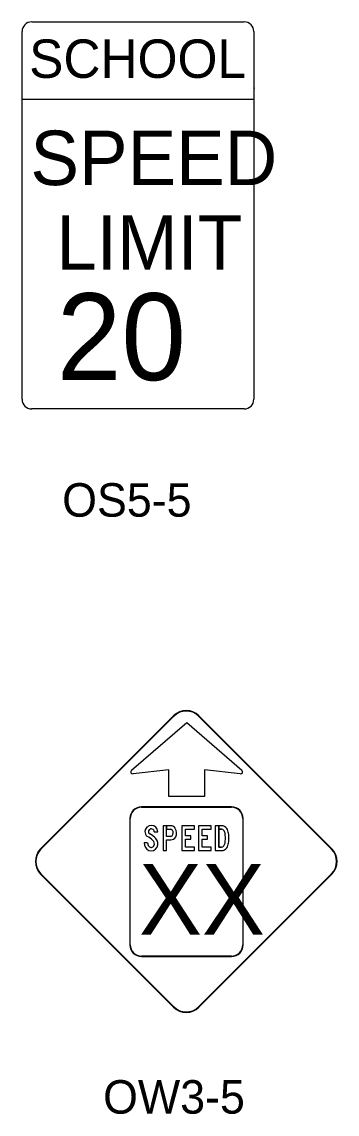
# Model space of a CAD drawing. Extents: x 42133 to 45533, y 41351 to 47951.
# Drawn here: x 43227.2 to 43297.9, y 43957.6 to 44202.2 of the extents above; entities that cross this region are included whole.
import ezdxf

# ---------------------------------------------------------------- set-up
doc = ezdxf.new("R2010")
doc.units = 0
doc.layers.add('P_TRAF_SIGN_SignDetails', color=7, linetype='Continuous')

msp = doc.modelspace()

# ---------------------------------------------------------------- linework, layer by layer
at = {"layer": 'P_TRAF_SIGN_SignDetails'}
for p, q in [((43229.44, 44202.2), (43277.05, 44202.2)), ((43227.27, 44117.7), (43227.27, 44200.02)), ((43279.22, 44200.02), (43279.22, 44117.7)), ((43279.3, 44187.39), (43279.3, 44187.27)), ((43227.23, 44184.88), (43279.22, 44184.88)), ((43277.06, 44115.52), (43229.43, 44115.52)), ((43261.24, 44046.85), (43231.43, 44017.04)), ((43261.24, 44046.85), (43231.43, 44017.04)), ((43261.24, 44046.85), (43231.43, 44017.04)), ((43261.24, 44046.85), (43231.43, 44017.04)), ((43231.51, 44016.95), (43261.32, 44046.76)), ((43266.81, 44046.76), (43296.62, 44016.95)), ((43296.71, 44017.04), (43266.9, 44046.85)), ((43296.71, 44017.04), (43266.9, 44046.85)), ((43296.71, 44017.04), (43266.9, 44046.85)), ((43296.71, 44017.04), (43266.9, 44046.85)), ((43251.79, 44034.62), (43264.17, 44045.35)), ((43264.17, 44045.35), (43276.55, 44034.62)), ((43260.16, 44034.74), (43252.19, 44033.83)), ((43260.16, 44028.75), (43260.16, 44034.74)), ((43276.15, 44033.83), (43268.18, 44034.74)), ((43268.18, 44034.74), (43268.18, 44028.75)), ((43264.17, 44028.75), (43260.16, 44028.75)), ((43268.18, 44028.75), (43264.17, 44028.75)), ((43274.22, 44026.42), (43254.05, 44026.42)), ((43274.22, 44026.42), (43254.05, 44026.42)), ((43274.22, 44026.42), (43254.05, 44026.42)), ((43274.22, 44026.42), (43254.05, 44026.42)), ((43254.05, 44026.33), (43274.22, 44026.33)), ((43251.44, 44023.81), (43251.44, 43995.54)), ((43251.44, 44023.81), (43251.44, 43995.54)), ((43251.44, 44023.81), (43251.44, 43995.54)), ((43251.44, 44023.81), (43251.44, 43995.54)), ((43251.52, 43995.54), (43251.52, 44023.81)), ((43276.74, 44023.81), (43276.74, 43995.54)), ((43276.83, 43995.54), (43276.83, 44023.81)), ((43276.83, 43995.54), (43276.83, 44023.81)), ((43276.83, 43995.54), (43276.83, 44023.81)), ((43276.83, 43995.54), (43276.83, 44023.81)), ((43256.91, 44020.87), (43257.67, 44020.87)), ((43256.91, 44020.87), (43257.67, 44020.87)), ((43256.91, 44020.87), (43257.67, 44020.87)), ((43255.42, 44018.39), (43254.65, 44018.39)), ((43255.42, 44018.39), (43254.65, 44018.39)), ((43255.42, 44018.39), (43254.65, 44018.39)), ((43231.43, 44011.37), (43261.24, 43981.56)), ((43231.43, 44011.37), (43261.24, 43981.56)), ((43231.43, 44011.37), (43261.24, 43981.56)), ((43231.43, 44011.37), (43261.24, 43981.56)), ((43261.32, 43981.65), (43231.51, 44011.46)), ((43296.62, 44011.46), (43266.81, 43981.65)), ((43266.9, 43981.56), (43296.71, 44011.37)), ((43266.9, 43981.56), (43296.71, 44011.37)), ((43266.9, 43981.56), (43296.71, 44011.37)), ((43266.9, 43981.56), (43296.71, 44011.37)), ((43254.05, 43992.93), (43254.05, 43993.02)), ((43274.22, 43993.02), (43254.05, 43993.02)), ((43254.05, 43993.02), (43254.05, 43992.93)), ((43254.05, 43992.93), (43274.22, 43992.93)), ((43254.05, 43992.93), (43274.22, 43992.93)), ((43254.05, 43992.93), (43274.22, 43992.93)), ((43254.05, 43992.93), (43274.22, 43992.93)), ((43266.9, 43981.56), (43266.81, 43981.65)), ((43266.81, 43981.65), (43266.9, 43981.56))]:
    msp.add_line(p, q, dxfattribs=at)
for points in [[(43260.59, 44022.21), (43258.88, 44022.21), (43258.88, 44016.64), (43259.65, 44016.64), (43259.65, 44019.05), (43260.59, 44019.05)], [(43259.65, 44022.21), (43258.88, 44022.21), (43258.88, 44016.64), (43259.65, 44016.64), (43259.65, 44019.05), (43260.59, 44019.05)], [(43259.65, 44022.21), (43258.88, 44022.21), (43258.88, 44016.64), (43259.65, 44016.64), (43259.65, 44019.05), (43260.59, 44019.05)], [(43260.59, 44022.21), (43259.65, 44022.21), (43259.65, 44021.43), (43260.59, 44021.43)], [(43260.59, 44019.83), (43259.65, 44019.83), (43259.65, 44022.21)], [(43260.59, 44022.21), (43259.65, 44022.21), (43259.65, 44021.43), (43260.59, 44021.43)], [(43260.59, 44019.83), (43259.65, 44019.83), (43259.65, 44022.21)], [(43260.59, 44019.83), (43259.65, 44019.83), (43259.65, 44021.43), (43260.59, 44021.43)], [(43272, 44022.21), (43270.57, 44022.21), (43270.57, 44016.64), (43271.34, 44016.64), (43272, 44016.64)], [(43272, 44017.42), (43271.34, 44017.42), (43271.34, 44022.21), (43270.57, 44022.21), (43270.57, 44016.64), (43271.34, 44016.64), (43272, 44016.64)], [(43272, 44017.42), (43271.34, 44017.42), (43271.34, 44022.21), (43270.57, 44022.21), (43270.57, 44016.64), (43271.34, 44016.64), (43272, 44016.64)], [(43272, 44022.21), (43271.34, 44022.21), (43271.34, 44021.43), (43272, 44021.43)], [(43272, 44022.21), (43271.34, 44022.21), (43271.34, 44021.43), (43272, 44021.43)], [(43272, 44021.43), (43271.34, 44021.43), (43271.34, 44017.42), (43272, 44017.42)]]:
    msp.add_lwpolyline(points, dxfattribs=at)
for points in [[(43263.87, 44017.42), (43263.87, 44019.2), (43265.07, 44019.2), (43265.07, 44019.98), (43263.87, 44019.98), (43263.87, 44021.43), (43265.9, 44021.43), (43265.9, 44022.21), (43263.1, 44022.21), (43263.1, 44016.64), (43265.9, 44016.64), (43265.9, 44017.42)], [(43263.87, 44017.42), (43263.87, 44019.2), (43265.07, 44019.2), (43265.07, 44019.98), (43263.87, 44019.98), (43263.87, 44021.43), (43265.9, 44021.43), (43265.9, 44022.21), (43263.1, 44022.21), (43263.1, 44016.64), (43265.9, 44016.64), (43265.9, 44017.42)], [(43263.87, 44017.42), (43263.87, 44019.2), (43265.07, 44019.2), (43265.07, 44019.98), (43263.87, 44019.98), (43263.87, 44021.43), (43265.9, 44021.43), (43265.9, 44022.21), (43263.1, 44022.21), (43263.1, 44016.64), (43265.9, 44016.64), (43265.9, 44017.42)], [(43267.6, 44017.42), (43267.6, 44019.2), (43268.81, 44019.2), (43268.81, 44019.98), (43267.6, 44019.98), (43267.6, 44021.43), (43269.63, 44021.43), (43269.63, 44022.21), (43266.84, 44022.21), (43266.84, 44016.64), (43269.63, 44016.64), (43269.63, 44017.42)], [(43267.6, 44017.42), (43267.6, 44019.2), (43268.81, 44019.2), (43268.81, 44019.98), (43267.6, 44019.98), (43267.6, 44021.43), (43269.63, 44021.43), (43269.63, 44022.21), (43266.84, 44022.21), (43266.84, 44016.64), (43269.63, 44016.64), (43269.63, 44017.42)], [(43267.6, 44017.42), (43267.6, 44019.2), (43268.81, 44019.2), (43268.81, 44019.98), (43267.6, 44019.98), (43267.6, 44021.43), (43269.63, 44021.43), (43269.63, 44022.21), (43266.84, 44022.21), (43266.84, 44016.64), (43269.63, 44016.64), (43269.63, 44017.42)]]:
    msp.add_lwpolyline(points, close=True, dxfattribs=at)
for centre, radius, start, end in [((43264.07, 44044.01), 4, 45, 135), ((43264.07, 44044.01), 4, 45, 135), ((43264.07, 44044.01), 4, 45, 135), ((43264.07, 44044.01), 4, 45, 135), ((43264.07, 44044.01), 3.88, 45, 135), ((43254.05, 44023.81), 2.61, 90, 180), ((43254.05, 44023.81), 2.61, 90, 180), ((43254.05, 44023.81), 2.61, 90, 180), ((43254.05, 44023.81), 2.61, 90, 180), ((43254.05, 44023.81), 2.52, 90, 180), ((43274.22, 44023.81), 2.61, 0, 90), ((43274.22, 44023.81), 2.61, 0, 90), ((43274.22, 44023.81), 2.61, 0, 90), ((43274.22, 44023.81), 2.61, 0, 90), ((43274.22, 44023.81), 2.52, 0, 90), ((43234.26, 44014.2), 4, 135, 225), ((43234.26, 44014.2), 4, 135, 225), ((43234.26, 44014.2), 4, 135, 225), ((43234.26, 44014.2), 4, 135, 225), ((43234.26, 44014.2), 3.88, 135, 225), ((43293.88, 44014.2), 3.88, 315, 45), ((43293.88, 44014.2), 4, 315, 45), ((43293.88, 44014.2), 4, 315, 45), ((43293.88, 44014.2), 4, 315, 45), ((43293.88, 44014.2), 4, 315, 45), ((43254.05, 43995.54), 2.61, 180, 270), ((43254.05, 43995.54), 2.61, 180, 270), ((43254.05, 43995.54), 2.61, 180, 270), ((43254.05, 43995.54), 2.61, 180, 270), ((43254.05, 43995.54), 2.52, 180, 270), ((43274.22, 43995.54), 2.61, 270, 0), ((43274.22, 43995.54), 2.61, 270, 0), ((43274.22, 43995.54), 2.61, 270, 0), ((43274.22, 43995.54), 2.61, 270, 0), ((43274.22, 43995.54), 2.52, 270, 0), ((43264.07, 43984.39), 4, 225, 315), ((43264.07, 43984.39), 4, 225, 315), ((43264.07, 43984.39), 4, 225, 315), ((43264.07, 43984.39), 4, 225, 315), ((43264.07, 43984.39), 3.88, 225, 315)]:
    msp.add_arc(centre, radius, start, end, dxfattribs=at)
for centre, major_axis, ratio, start_param, end_param in [((43229.44, 44200.02), (0, 2.17), 0.998538, 0, 1.570796), ((43277.05, 44200.02), (0, 2.17), 0.998538, 4.712389, 6.283185), ((43229.44, 44117.69), (0, -2.17), 0.998538, 4.712389, 6.283185), ((43277.05, 44117.69), (0, 2.17), 0.998538, 3.141593, 4.712389), ((43252.14, 44034.28), (-0.501, 0), 0.919167, 5.468318, 7.968488), ((43276.2, 44034.28), (0.501, 0), 0.919167, 4.597883, 7.098052), ((43256.24, 44020.83), (0, 1.45), 0.985, 4.736267, 7.790596), ((43256.24, 44020.83), (0, 1.45), 0.985, 4.736267, 7.790596), ((43256.24, 44020.83), (0, 1.45), 0.985, 4.736267, 7.790596), ((43256.1, 44020.88), (0, 1.3), 0.985, 1.534831, 2.511766), ((43256.1, 44020.88), (0, 1.3), 0.985, 1.534831, 2.511766), ((43256.1, 44020.88), (0, 1.3), 0.985, 1.534831, 2.511766), ((43252.7, 44014.87), (0, 5.64), 0.985, 5.515137, 5.786988), ((43252.7, 44014.87), (0, 5.64), 0.985, 5.515137, 5.786988), ((43252.7, 44014.87), (0, 5.64), 0.985, 5.515137, 5.786988), ((43256.15, 44020.9), (0, 0.561), 0.985, 0.87378, 2.656959), ((43256.15, 44020.9), (0, 0.561), 0.985, 0.87378, 2.656959), ((43256.15, 44020.9), (0, 0.561), 0.985, 0.87378, 2.656959), ((43256.24, 44020.82), (0, 0.68), 0.985, 4.786904, 7.140738), ((43256.24, 44020.82), (0, 0.68), 0.985, 4.786904, 7.140738), ((43256.24, 44020.82), (0, 0.68), 0.985, 4.786904, 7.140738), ((43253.37, 44015.72), (0, 5.35), 0.985, 5.462886, 5.782242), ((43253.37, 44015.72), (0, 5.35), 0.985, 5.462886, 5.782242), ((43253.37, 44015.72), (0, 5.35), 0.985, 5.462886, 5.782242), ((43260.57, 44020.96), (0, 1.25), 0.985, 5.276851, 6.259896), ((43260.57, 44020.96), (0, 1.25), 0.985, 5.276851, 6.259896), ((43260.57, 44020.96), (0, 1.25), 0.985, 5.276851, 6.259896), ((43260.54, 44020.92), (0, 0.513), 0.985, 5.344449, 6.183368), ((43260.54, 44020.92), (0, 0.513), 0.985, 5.344449, 6.183368), ((43260.54, 44020.92), (0, 0.513), 0.985, 5.344449, 6.183368), ((43260.62, 44020.25), (0, 0.418), 0.985, 3.082992, 3.98323), ((43260.62, 44020.25), (0, 0.418), 0.985, 3.082992, 3.98323), ((43260.62, 44020.25), (0, 0.418), 0.985, 3.082992, 3.98323), ((43260.12, 44020.61), (0, 1.04), 0.985, 4.048017, 5.334419), ((43260.12, 44020.61), (0, 1.04), 0.985, 4.048017, 5.334419), ((43260.12, 44020.61), (0, 1.04), 0.985, 4.048017, 5.334419), ((43260.08, 44020.59), (0, 1.86), 0.985, 4.228611, 5.30173), ((43260.08, 44020.59), (0, 1.86), 0.985, 4.228611, 5.30173), ((43260.08, 44020.59), (0, 1.86), 0.985, 4.228611, 5.30173), ((43272.03, 44020.88), (0, 1.33), 0.985, 5.256629, 6.310275), ((43272.03, 44020.88), (0, 1.33), 0.985, 5.256629, 6.310275), ((43272.03, 44020.88), (0, 1.33), 0.985, 5.256629, 6.310275), ((43272, 44020.83), (0, 0.603), 0.985, 5.295684, 6.282002), ((43272, 44020.83), (0, 0.603), 0.985, 5.295684, 6.282002), ((43272, 44020.83), (0, 0.603), 0.985, 5.295684, 6.282002), ((43271.58, 44020.39), (0, 1.21), 0.985, 4.8494, 5.407163), ((43271.58, 44020.39), (0, 1.21), 0.985, 4.8494, 5.407163), ((43271.58, 44020.39), (0, 1.21), 0.985, 4.8494, 5.407163), ((43264.44, 44019.28), (0, 8.54), 0.985, 4.728766, 4.861182), ((43264.44, 44019.28), (0, 8.54), 0.985, 4.728766, 4.861182), ((43264.44, 44019.28), (0, 8.54), 0.985, 4.728766, 4.861182), ((43271.39, 44020.31), (0, 2.19), 0.985, 4.809996, 5.326895), ((43271.39, 44020.31), (0, 2.19), 0.985, 4.809996, 5.326895), ((43271.39, 44020.31), (0, 2.19), 0.985, 4.809996, 5.326895), ((43266.67, 44019.41), (0, 7.06), 0.985, 4.713879, 4.870255), ((43266.67, 44019.41), (0, 7.06), 0.985, 4.713879, 4.870255), ((43266.67, 44019.41), (0, 7.06), 0.985, 4.713879, 4.870255), ((43256.44, 44018.3), (0, 1.82), 0.985, 1.526364, 2.701682), ((43256.44, 44018.3), (0, 1.82), 0.985, 1.526364, 2.701682), ((43256.44, 44018.3), (0, 1.82), 0.985, 1.526364, 2.701682), ((43256.51, 44018.33), (0, 1.11), 0.985, 1.524757, 2.28214), ((43256.51, 44018.33), (0, 1.11), 0.985, 1.524757, 2.28214), ((43256.51, 44018.33), (0, 1.11), 0.985, 1.524757, 2.28214), ((43256.2, 44018.08), (0, 1.52), 0.985, 2.786047, 4.251692), ((43256.2, 44018.08), (0, 1.52), 0.985, 2.786047, 4.251692), ((43256.2, 44018.08), (0, 1.52), 0.985, 2.786047, 4.251692), ((43256.22, 44018.06), (0, 0.707), 0.985, 2.261787, 4.23006), ((43256.22, 44018.06), (0, 0.707), 0.985, 2.261787, 4.23006), ((43256.22, 44018.06), (0, 0.707), 0.985, 2.261787, 4.23006), ((43255.99, 44018.16), (0, 0.964), 0.985, 4.254409, 5.632398), ((43255.99, 44018.16), (0, 0.964), 0.985, 4.254409, 5.632398), ((43255.99, 44018.16), (0, 0.964), 0.985, 4.254409, 5.632398), ((43256, 44018.16), (0, 1.73), 0.985, 4.260987, 5.485755), ((43256, 44018.16), (0, 1.73), 0.985, 4.260987, 5.485755), ((43256, 44018.16), (0, 1.73), 0.985, 4.260987, 5.485755), ((43260.61, 44020.31), (0, 1.26), 0.985, 3.128753, 4.226983), ((43260.61, 44020.31), (0, 1.26), 0.985, 3.128753, 4.226983), ((43260.61, 44020.31), (0, 1.26), 0.985, 3.128753, 4.226983), ((43272, 44018.02), (0, 0.603), 0.985, 3.142776, 4.129094), ((43272, 44018.02), (0, 0.603), 0.985, 3.142776, 4.129094), ((43272, 44018.02), (0, 0.603), 0.985, 3.142776, 4.129094), ((43271.58, 44018.46), (0, 1.21), 0.985, 4.017615, 4.575378), ((43271.58, 44018.46), (0, 1.21), 0.985, 4.017615, 4.575378), ((43271.58, 44018.46), (0, 1.21), 0.985, 4.017615, 4.575378), ((43264.44, 44019.56), (0, 8.54), 0.985, 4.563596, 4.696012), ((43264.44, 44019.56), (0, 8.54), 0.985, 4.563596, 4.696012), ((43264.44, 44019.56), (0, 8.54), 0.985, 4.563596, 4.696012), ((43271.39, 44018.54), (0, 2.19), 0.985, 4.097883, 4.614782), ((43271.39, 44018.54), (0, 2.19), 0.985, 4.097883, 4.614782), ((43271.39, 44018.54), (0, 2.19), 0.985, 4.097883, 4.614782), ((43266.67, 44019.43), (0, 7.06), 0.985, 4.554523, 4.710899), ((43266.67, 44019.43), (0, 7.06), 0.985, 4.554523, 4.710899), ((43266.67, 44019.43), (0, 7.06), 0.985, 4.554523, 4.710899), ((43272.03, 44017.97), (0, 1.33), 0.985, 3.114503, 4.168149), ((43272.03, 44017.97), (0, 1.33), 0.985, 3.114503, 4.168149), ((43272.03, 44017.97), (0, 1.33), 0.985, 3.114503, 4.168149)]:
    msp.add_ellipse(centre, major_axis=major_axis, ratio=ratio, start_param=start_param, end_param=end_param, dxfattribs=at)

# ---------------------------------------------------------------- texts
for s, height, p in [('SCHOOL', 8.605, (43228.87, 44189.65)), ('SPEED', 12.201, (43229.15, 44165.64)), ('LIMIT', 12.2, (43234.94, 44146.69)), ('20', 19.457, (43235.06, 44121.97)), ('OS5-5', 7.5, (43236.27, 44091.4)), ('XX', 15.821, (43253.47, 43997.82)), ('OW3-5', 7.5, (43245.44, 43957.74))]:
    msp.add_text(s, height=height, dxfattribs=at).set_placement(p)

doc.saveas('drawing.dxf')
